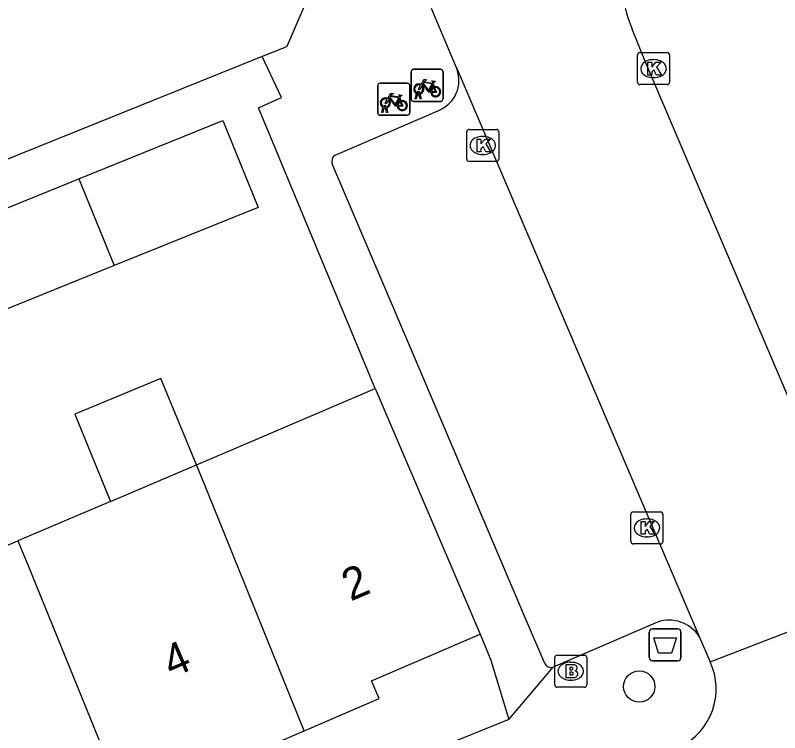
# Model space of a CAD drawing. Extents: x 159377 to 159983, y 382996 to 383595.
# Drawn here: x 159565.6 to 159589.46, y 383447.05 to 383469.45 of the extents above; entities that cross this region are included whole.
import ezdxf

# ---------------------------------------------------------------- set-up
doc = ezdxf.new("R2010")
doc.units = 0
for name, color, linetype in [('IMGEO_Afvalbak', 7, 'Continuous'), ('IMGEO_Boom', 7, 'Continuous'), ('IMGEO_Brandkraan', 7, 'Continuous'), ('IMGEO_Fietsenrek', 7, 'Continuous'), ('IMGEO_Kolk', 7, 'Continuous'), ('IMGEO_Pand', 7, 'Continuous'), ('IMGEO_Pand_nummerreeks', 7, 'Continuous'), ('IMGEO_Rijbaan_lokaal_gesloten', 7, 'Continuous'), ('IMGEO_Voetpad_open', 7, 'Continuous')]:
    doc.layers.add(name, color=color, linetype=linetype)

msp = doc.modelspace()

# ---------------------------------------------------------------- linework, layer by layer
at = {"layer": 'IMGEO_Afvalbak'}
for p, q in [((159585.489, 383450.295), (159586.279, 383450.295)), ((159586.279, 383450.295), (159585.489, 383450.295)), ((159585.389, 383449.395), (159585.389, 383450.195)), ((159585.389, 383450.195), (159585.389, 383449.395)), ((159586.379, 383450.195), (159586.379, 383449.395)), ((159586.379, 383449.395), (159586.379, 383450.195)), ((159586.279, 383449.295), (159585.489, 383449.295)), ((159585.489, 383449.295), (159586.279, 383449.295))]:
    msp.add_line(p, q, dxfattribs=at)
msp.add_lwpolyline([(159585.532, 383450.009), (159586.236, 383450.009), (159586.087, 383449.539), (159585.681, 383449.539), (159585.532, 383450.009)], dxfattribs=at)
for centre, start, end in [((159585.489, 383450.195), 90, 180), ((159585.489, 383450.195), 90, 180), ((159586.279, 383450.195), 0, 90), ((159586.279, 383450.195), 360, 90), ((159585.489, 383449.395), 180, 270), ((159585.489, 383449.395), 180, 270), ((159586.279, 383449.395), 270, 0), ((159586.279, 383449.395), 270, 0)]:
    msp.add_arc(centre, 0.1, start, end, dxfattribs=at)
at = {"layer": 'IMGEO_Boom'}
msp.add_circle((159585.077, 383448.493), 0.489, dxfattribs=at)
at = {"layer": 'IMGEO_Brandkraan'}
for p, q in [((159582.44, 383448.546), (159582.44, 383449.398)), ((159582.515, 383449.472), (159583.367, 383449.472)), ((159583.441, 383449.398), (159583.441, 383448.546)), ((159582.928, 383449.252), (159582.953, 383449.252)), ((159582.951, 383448.692), (159582.926, 383448.692)), ((159583.367, 383448.472), (159582.515, 383448.472))]:
    msp.add_line(p, q, dxfattribs=at)
for points in [[(159582.44, 383448.546), (159582.44, 383449.398)], [(159582.515, 383449.472), (159583.367, 383449.472)], [(159583.441, 383449.398), (159583.441, 383448.546)], [(159582.788, 383449.172), (159582.788, 383448.772), (159583.001, 383448.772)], [(159583.019, 383449.172), (159582.788, 383449.172)], [(159582.967, 383449.091), (159582.913, 383449.091), (159582.913, 383449.015)], [(159582.913, 383449.015), (159582.966, 383449.015)], [(159582.975, 383448.939), (159582.913, 383448.939), (159582.913, 383448.858)], [(159582.913, 383448.858), (159582.975, 383448.858)], [(159583.367, 383448.472), (159582.515, 383448.472)]]:
    msp.add_lwpolyline(points, dxfattribs=at)
for centre, radius, start, end in [((159582.517, 383449.396), 0.0765, 91.552, 178.448), ((159582.517, 383449.396), 0.0765, 91.552, 178.448), ((159583.365, 383449.396), 0.0765, 1.552, 88.448), ((159583.365, 383449.396), 0.0765, 1.552, 88.448), ((159582.968, 383449.053), 0.0379, 267.8285, 90.9355), ((159583.023, 383449.027), 0.145, 59.4692, 91.5367), ((159583.048, 383449.074), 0.0922, 285.5137, 58.1501), ((159582.976, 383448.898), 0.0404, 269.8759, 90.5077), ((159583.007, 383449.023), 0.251, 268.6676, 293.5347), ((159583.053, 383448.882), 0.105, 301.3115, 78.989), ((159582.517, 383448.548), 0.0765, 181.552, 268.448), ((159582.517, 383448.548), 0.0765, 181.552, 268.448), ((159583.365, 383448.548), 0.0765, 271.552, 358.448), ((159583.365, 383448.548), 0.0765, 271.552, 358.448)]:
    msp.add_arc(centre, radius, start, end, dxfattribs=at)
for centre, major_axis, ratio, start_param, end_param in [((159582.927, 383448.972), (-0.387, 0.002), 0.722429, 4.712389, 7.853982), ((159582.952, 383448.972), (-0.39, 0.002), 0.717154, 1.570796, 4.712389)]:
    msp.add_ellipse(centre, major_axis=major_axis, ratio=ratio, start_param=start_param, end_param=end_param, dxfattribs=at)
at = {"layer": 'IMGEO_Fietsenrek'}
for p, q in [((159577.956, 383466.835), (159577.956, 383467.676)), ((159577.956, 383467.676), (159577.956, 383466.835)), ((159578.031, 383467.76), (159578.872, 383467.76)), ((159578.872, 383467.76), (159578.031, 383467.76)), ((159578.956, 383467.685), (159578.956, 383466.844)), ((159578.956, 383466.844), (159578.956, 383467.685)), ((159576.914, 383466.402), (159576.914, 383467.243)), ((159576.914, 383467.243), (159576.914, 383466.402)), ((159576.989, 383467.327), (159577.83, 383467.327)), ((159577.83, 383467.327), (159576.989, 383467.327)), ((159577.914, 383467.252), (159577.914, 383466.411)), ((159577.914, 383466.411), (159577.914, 383467.252)), ((159578.643, 383467.309), (159578.679, 383467.214)), ((159578.083, 383466.844), (159578.122, 383467.004)), ((159578.152, 383466.992), (159578.117, 383466.844)), ((159578.194, 383467.016), (159578.193, 383467.02)), ((159578.235, 383466.844), (159578.201, 383466.986)), ((159578.225, 383467.027), (159578.226, 383467.02)), ((159578.233, 383466.99), (159578.268, 383466.844)), ((159577.601, 383466.876), (159577.637, 383466.781)), ((159578.881, 383466.76), (159578.04, 383466.76)), ((159578.04, 383466.76), (159578.881, 383466.76)), ((159578.117, 383466.844), (159578.083, 383466.844)), ((159578.268, 383466.844), (159578.235, 383466.844)), ((159577.041, 383466.411), (159577.08, 383466.571)), ((159577.11, 383466.559), (159577.075, 383466.411)), ((159577.152, 383466.583), (159577.151, 383466.587)), ((159577.193, 383466.411), (159577.159, 383466.553)), ((159577.183, 383466.594), (159577.184, 383466.587)), ((159577.191, 383466.557), (159577.226, 383466.411)), ((159577.839, 383466.327), (159576.998, 383466.327)), ((159576.998, 383466.327), (159577.839, 383466.327)), ((159577.075, 383466.411), (159577.041, 383466.411)), ((159577.226, 383466.411), (159577.193, 383466.411))]:
    msp.add_line(p, q, dxfattribs=at)
for points in [[(159578.269, 383467.286), (159578.364, 383467.45), (159578.45, 383467.436), (159578.452, 383467.427), (159578.396, 383467.416), (159578.369, 383467.371), (159578.625, 383467.33)], [(159578.625, 383467.33), (159578.65, 383467.379), (159578.644, 383467.383), (159578.621, 383467.387), (159578.609, 383467.394), (159578.608, 383467.397), (159578.61, 383467.402), (159578.705, 383467.387), (159578.707, 383467.377), (159578.697, 383467.364), (159578.685, 383467.358), (159578.671, 383467.364), (159578.643, 383467.309)], [(159578.29, 383467.234), (159578.238, 383467.144), (159578.198, 383467.119), (159578.199, 383467.166), (159578.254, 383467.26)], [(159578.565, 383467.042), (159578.515, 383467.042), (159578.324, 383467.293), (159578.305, 383467.261)], [(159578.612, 383467.305), (159578.355, 383467.346), (159578.338, 383467.317), (159578.505, 383467.097), (159578.612, 383467.305)], [(159578.66, 383467.207), (159578.63, 383467.284), (159578.521, 383467.066), (159578.564, 383467.066)], [(159578.594, 383467.066), (159578.714, 383467.065), (159578.67, 383467.179)], [(159578.69, 383467.186), (159578.745, 383467.041), (159578.595, 383467.041)], [(159577.227, 383466.853), (159577.322, 383467.017), (159577.408, 383467.003), (159577.41, 383466.994), (159577.354, 383466.983), (159577.327, 383466.938), (159577.583, 383466.897)], [(159577.57, 383466.872), (159577.313, 383466.913), (159577.296, 383466.884), (159577.463, 383466.664), (159577.57, 383466.872)], [(159577.583, 383466.897), (159577.608, 383466.946), (159577.602, 383466.95), (159577.579, 383466.954), (159577.567, 383466.961), (159577.566, 383466.964), (159577.568, 383466.969), (159577.663, 383466.954), (159577.665, 383466.944), (159577.655, 383466.931), (159577.643, 383466.925), (159577.629, 383466.931), (159577.601, 383466.876)], [(159577.248, 383466.801), (159577.196, 383466.711), (159577.156, 383466.686), (159577.157, 383466.733), (159577.212, 383466.827)], [(159577.523, 383466.609), (159577.473, 383466.609), (159577.282, 383466.86), (159577.263, 383466.828)], [(159577.618, 383466.774), (159577.588, 383466.851), (159577.479, 383466.633), (159577.522, 383466.633)], [(159577.552, 383466.633), (159577.672, 383466.632), (159577.628, 383466.746)], [(159577.648, 383466.753), (159577.703, 383466.608), (159577.553, 383466.608)]]:
    msp.add_lwpolyline(points, dxfattribs=at)
for centre, radius, start, end in [((159578.034, 383467.682), 0.0779, 92.4484, 184.2845), ((159578.034, 383467.682), 0.0779, 92.4484, 184.2845), ((159578.878, 383467.682), 0.0779, 2.4484, 94.2845), ((159578.878, 383467.682), 0.0779, 2.4484, 94.2845), ((159576.992, 383467.249), 0.0779, 92.4484, 184.2845), ((159576.992, 383467.249), 0.0779, 92.4484, 184.2845), ((159577.836, 383467.249), 0.0779, 2.4484, 94.2845), ((159577.836, 383467.249), 0.0779, 2.4484, 94.2845), ((159578.196, 383467.145), 0.159, 62.6766, 242.1369), ((159578.196, 383467.145), 0.129, 63.3192, 238.903), ((159578.196, 383467.145), 0.129, 283.6043, 43.4302), ((159578.196, 383467.145), 0.159, 283.5766, 46.6042), ((159578.723, 383467.061), 0.159, 113.3408, 178.3217), ((159578.723, 383467.061), 0.159, 187.0065, 105.7708), ((159578.723, 383467.061), 0.129, 113.923, 177.9556), ((159578.723, 383467.061), 0.129, 188.6715, 104.5883), ((159578.176, 383467.016), 0.0499, 12.8025, 158.6934), ((159578.196, 383467.145), 0.159, 253.9967, 271.7867), ((159578.176, 383467.016), 0.0174, 12.8025, 163.4502), ((159578.196, 383467.145), 0.129, 253.415, 269.0204), ((159577.154, 383466.712), 0.159, 62.6766, 242.1369), ((159577.154, 383466.712), 0.129, 63.3192, 238.903), ((159577.154, 383466.712), 0.129, 283.6043, 43.4302), ((159577.154, 383466.712), 0.159, 283.5766, 46.6042), ((159577.681, 383466.628), 0.159, 113.3408, 178.3217), ((159577.681, 383466.628), 0.159, 187.0065, 105.7708), ((159577.681, 383466.628), 0.129, 113.923, 177.9556), ((159577.681, 383466.628), 0.129, 188.6715, 104.5883), ((159578.034, 383466.838), 0.0779, 182.4484, 274.2845), ((159578.034, 383466.838), 0.0779, 182.4484, 274.2845), ((159578.878, 383466.838), 0.0779, 272.4484, 4.2845), ((159578.878, 383466.838), 0.0779, 272.4484, 4.2845), ((159577.134, 383466.583), 0.0499, 12.8025, 158.6934), ((159577.154, 383466.712), 0.159, 253.9967, 271.7867), ((159577.134, 383466.583), 0.0174, 12.8025, 163.4502), ((159577.154, 383466.712), 0.129, 253.415, 269.0204), ((159576.992, 383466.405), 0.0779, 182.4484, 274.2845), ((159576.992, 383466.405), 0.0779, 182.4484, 274.2845), ((159577.836, 383466.405), 0.0779, 272.4484, 4.2845), ((159577.836, 383466.405), 0.0779, 272.4484, 4.2845)]:
    msp.add_arc(centre, radius, start, end, dxfattribs=at)
at = {"layer": 'IMGEO_Kolk'}
for p, q in [((159585.022, 383467.356), (159585.022, 383468.208)), ((159585.097, 383468.282), (159585.949, 383468.282)), ((159586.023, 383468.208), (159586.023, 383467.356)), ((159585.51, 383468.062), (159585.535, 383468.062)), ((159585.533, 383467.502), (159585.508, 383467.502)), ((159585.949, 383467.282), (159585.097, 383467.282)), ((159579.694, 383464.957), (159579.694, 383465.809)), ((159579.769, 383465.883), (159580.621, 383465.883)), ((159580.695, 383465.809), (159580.695, 383464.957)), ((159580.182, 383465.663), (159580.207, 383465.663)), ((159580.205, 383465.103), (159580.18, 383465.103)), ((159580.621, 383464.883), (159579.769, 383464.883)), ((159584.815, 383453.019), (159584.815, 383453.871)), ((159584.89, 383453.945), (159585.742, 383453.945)), ((159585.816, 383453.871), (159585.816, 383453.019)), ((159585.303, 383453.725), (159585.328, 383453.725)), ((159585.326, 383453.165), (159585.301, 383453.165)), ((159585.742, 383452.945), (159584.89, 383452.945))]:
    msp.add_line(p, q, dxfattribs=at)
for points in [[(159585.022, 383467.356), (159585.022, 383468.208)], [(159585.097, 383468.282), (159585.949, 383468.282)], [(159586.023, 383468.208), (159586.023, 383467.356)], [(159585.343, 383467.982), (159585.466, 383467.982), (159585.466, 383467.831), (159585.596, 383467.982), (159585.76, 383467.982), (159585.614, 383467.831), (159585.767, 383467.582), (159585.615, 383467.582), (159585.53, 383467.746), (159585.466, 383467.679), (159585.466, 383467.582), (159585.343, 383467.582), (159585.343, 383467.982)], [(159585.949, 383467.282), (159585.097, 383467.282)], [(159579.694, 383464.957), (159579.694, 383465.809)], [(159579.769, 383465.883), (159580.621, 383465.883)], [(159580.695, 383465.809), (159580.695, 383464.957)], [(159580.015, 383465.583), (159580.138, 383465.583), (159580.138, 383465.432), (159580.268, 383465.583), (159580.432, 383465.583), (159580.286, 383465.432), (159580.439, 383465.183), (159580.287, 383465.183), (159580.202, 383465.347), (159580.138, 383465.28), (159580.138, 383465.183), (159580.015, 383465.183), (159580.015, 383465.583)], [(159580.621, 383464.883), (159579.769, 383464.883)], [(159584.815, 383453.019), (159584.815, 383453.871)], [(159584.89, 383453.945), (159585.742, 383453.945)], [(159585.816, 383453.871), (159585.816, 383453.019)], [(159585.136, 383453.645), (159585.259, 383453.645), (159585.259, 383453.494), (159585.389, 383453.645), (159585.553, 383453.645), (159585.407, 383453.494), (159585.56, 383453.245), (159585.408, 383453.245), (159585.323, 383453.409), (159585.259, 383453.342), (159585.259, 383453.245), (159585.136, 383453.245), (159585.136, 383453.645)], [(159585.742, 383452.945), (159584.89, 383452.945)]]:
    msp.add_lwpolyline(points, dxfattribs=at)
for centre, start, end in [((159585.099, 383468.206), 91.552, 178.448), ((159585.099, 383468.206), 91.552, 178.448), ((159585.947, 383468.206), 1.552, 88.448), ((159585.947, 383468.206), 1.552, 88.448), ((159585.099, 383467.358), 181.552, 268.448), ((159585.099, 383467.358), 181.552, 268.448), ((159585.947, 383467.358), 271.552, 358.448), ((159585.947, 383467.358), 271.552, 358.448), ((159579.771, 383465.807), 91.552, 178.448), ((159579.771, 383465.807), 91.552, 178.448), ((159580.619, 383465.807), 1.552, 88.448), ((159580.619, 383465.807), 1.552, 88.448), ((159579.771, 383464.959), 181.552, 268.448), ((159579.771, 383464.959), 181.552, 268.448), ((159580.619, 383464.959), 271.552, 358.448), ((159580.619, 383464.959), 271.552, 358.448), ((159584.892, 383453.869), 91.552, 178.448), ((159584.892, 383453.869), 91.552, 178.448), ((159585.74, 383453.869), 1.552, 88.448), ((159585.74, 383453.869), 1.552, 88.448), ((159584.892, 383453.021), 181.552, 268.448), ((159584.892, 383453.021), 181.552, 268.448), ((159585.74, 383453.021), 271.552, 358.448), ((159585.74, 383453.021), 271.552, 358.448)]:
    msp.add_arc(centre, 0.0765, start, end, dxfattribs=at)
for centre, major_axis, ratio, start_param, end_param in [((159585.509, 383467.782), (-0.387, 0.002), 0.722429, 4.712389, 7.853982), ((159585.534, 383467.782), (-0.39, 0.002), 0.717154, 1.570796, 4.712389), ((159580.181, 383465.383), (-0.387, 0.002), 0.722429, 4.712389, 7.853982), ((159580.206, 383465.383), (-0.39, 0.002), 0.717154, 1.570796, 4.712389), ((159585.302, 383453.445), (-0.387, 0.002), 0.722429, 4.712389, 7.853982), ((159585.327, 383453.445), (-0.39, 0.002), 0.717154, 1.570796, 4.712389)]:
    msp.add_ellipse(centre, major_axis=major_axis, ratio=ratio, start_param=start_param, end_param=end_param, dxfattribs=at)
at = {"layer": 'IMGEO_Pand'}
for points in [[(159580.703, 383475.599), (159576.886, 383473.925), (159576.311, 383473.673), (159574.08, 383468.472), (159573.994, 383468.432), (159573.308, 383468.156)], [(159573.308, 383468.156), (159554.801, 383460.701), (159554.285, 383460.493)], [(159567.584, 383464.339), (159572.084, 383466.159), (159573.18, 383463.451), (159568.695, 383461.637)], [(159568.695, 383461.637), (159564.219, 383459.827), (159563.123, 383462.535), (159567.584, 383464.339)], [(159567.584, 383464.339), (159568.695, 383461.637)], [(159571.256, 383455.415), (159570.151, 383458.105), (159567.461, 383457), (159568.58, 383454.273)], [(159571.256, 383455.415), (159572.241, 383455.835), (159576.84, 383457.797)], [(159576.84, 383457.797), (159580.11, 383450.132)], [(159568.58, 383454.273), (159571.256, 383455.415)], [(159574.615, 383447.107), (159571.61, 383454.553), (159571.256, 383455.415)], [(159568.58, 383454.273), (159565.685, 383453.038)], [(159560.109, 383450.658), (159565.685, 383453.038)], [(159565.685, 383453.038), (159565.995, 383452.288), (159568.842, 383445.282)], [(159574.615, 383447.107), (159576.958, 383448.116), (159576.721, 383448.667), (159580.11, 383450.132)], [(159568.842, 383445.282), (159572.22, 383446.728), (159572.458, 383446.177), (159574.615, 383447.107)]]:
    msp.add_lwpolyline(points, dxfattribs=at)
at = {"layer": 'IMGEO_Rijbaan_lokaal_gesloten'}
for points in [[(159578.585, 383469.668), (159579.365, 383467.814), (159579.39, 383467.76)], [(159589.991, 383456.904), (159585.268, 383467.988), (159584.854, 383469.017)], [(159579.39, 383467.76), (159586.948, 383450.058)], [(159587.286, 383449.269), (159598.468, 383453.576)], [(159586.948, 383450.058), (159587.286, 383449.269)]]:
    msp.add_lwpolyline(points, dxfattribs=at)
for centre, radius, start, end in [((159590.373, 383471.184), 5.93, 174.4975, 201.4401), ((159585.479, 383448.415), 1.999, 295.6804, 25.3019)]:
    msp.add_arc(centre, radius, start, end, dxfattribs=at)
at = {"layer": 'IMGEO_Voetpad_open'}
for points in [[(159576.84, 383457.797), (159573.195, 383466.559), (159573.911, 383466.877), (159573.308, 383468.156)], [(159575.587, 383465.08), (159578.844, 383466.49)], [(159582.128, 383449.212), (159581.5, 383450.689), (159578.239, 383458.357), (159575.496, 383464.808)], [(159585.649, 383450.507), (159582.393, 383449.093)], [(159580.11, 383450.132), (159580.445, 383449.32), (159581.01, 383447.469)], [(159581.01, 383447.469), (159582.393, 383449.093)], [(159581.01, 383447.469), (159577.002, 383445.842), (159561.715, 383438.256), (159560.555, 383437.614), (159559.314, 383437.157)]]:
    msp.add_lwpolyline(points, dxfattribs=at)
for centre, radius, start, end in [((159578.439, 383467.416), 1.011, 293.5957, 19.8765), ((159575.699, 383464.891), 0.22, 120.7362, 202.2675), ((159586.006, 383449.437), 1.128, 33.4145, 108.45), ((159582.329, 383449.305), 0.221, 204.7702, 286.8642)]:
    msp.add_arc(centre, radius, start, end, dxfattribs=at)

# ---------------------------------------------------------------- texts
at = {"layer": 'IMGEO_Pand_nummerreeks'}
for s, p in [('2', (159576.069, 383451.144)), ('4', (159570.481, 383448.752))]:
    msp.add_text(s, height=1, rotation=23.1704, dxfattribs=at).set_placement(p)

doc.saveas('drawing.dxf')
